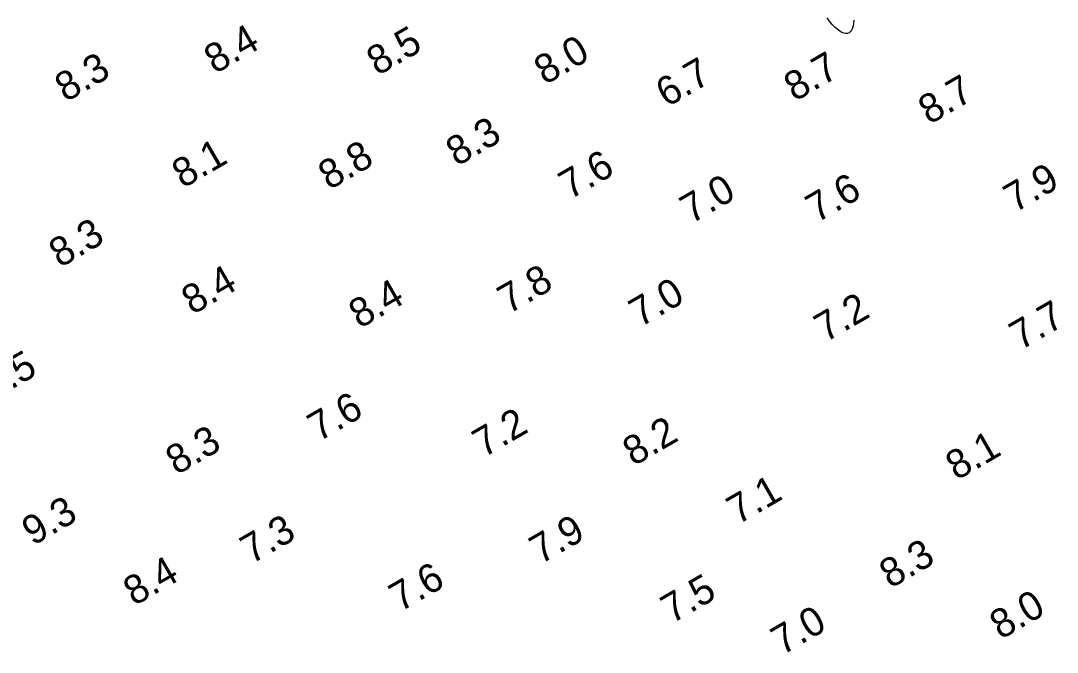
# Model space of a CAD drawing. Extents: x 3024098 to 3056816, y 418252 to 509144.
# Drawn here: x 3037107.7 to 3037287.5, y 419550.9 to 419660.5 of the extents above; entities that cross this region are included whole.
import ezdxf

# ---------------------------------------------------------------- set-up
doc = ezdxf.new("R2010")
doc.units = 0
doc.layers.add('V-CHAN-CONT-EL10', color=7, linetype='Continuous')
doc.layers.add('V-TOPO-SOUN-0911', color=7, linetype='Continuous')

msp = doc.modelspace()

# ---------------------------------------------------------------- linework, layer by layer
at = {"layer": 'V-CHAN-CONT-EL10'}
msp.add_lwpolyline([(3037252.25, 419660.59), (3037252.21, 419660.09), (3037252.14, 419659.63), (3037252.02, 419659.22), (3037251.86, 419658.88), (3037251.67, 419658.61), (3037251.44, 419658.42), (3037251.17, 419658.31), (3037250.87, 419658.28), (3037250.54, 419658.34), (3037250.18, 419658.48), (3037249.79, 419658.7), (3037249.38, 419659.01), (3037248.94, 419659.4), (3037248.49, 419659.87), (3037248.04, 419660.41), (3037247.61, 419661)], dxfattribs=at)

# ---------------------------------------------------------------- texts
at = {"layer": 'V-TOPO-SOUN-0911'}
for s, p in [('8.4', (3037141.42, 419651.19)), ('8.5', (3037169.62, 419650.87)), ('8.0', (3037198.68, 419649.29)), ('8.3', (3037115.53, 419646.3)), ('8.7', (3037242.01, 419646.4)), ('6.7', (3037219.8, 419645.39)), ('8.7', (3037265.33, 419642.4)), ('8.3', (3037183.38, 419635.15)), ('8.1', (3037135.85, 419631.33)), ('8.8', (3037161.23, 419631.05)), ('7.6', (3037202.96, 419629.38)), ('7.9', (3037280.16, 419627.11)), ('7.0', (3037224.01, 419625.17)), ('7.6', (3037245.81, 419625.35)), ('8.3', (3037114.51, 419617.56)), ('8.4', (3037137.51, 419609.4)), ('7.8', (3037192.34, 419609.53)), ('8.4', (3037166.52, 419607)), ('7.0', (3037215.15, 419607.23)), ('7.2', (3037247.29, 419604.61)), ('7.7', (3037281.15, 419603.26)), ('7.5', (3037102.82, 419594.6)), ('7.6', (3037159.39, 419587.39)), ('7.2', (3037188, 419584.63)), ('8.3', (3037134.76, 419581.61)), ('8.2', (3037214.05, 419583.15)), ('8.1', (3037270.07, 419580.67)), ('7.1', (3037232.11, 419572.99)), ('9.3', (3037109.82, 419569.34)), ('7.3', (3037147.72, 419566.15)), ('7.9', (3037197.88, 419566.12)), ('8.3', (3037258.58, 419561.92)), ('8.4', (3037127.41, 419558.9)), ('7.6', (3037173.53, 419557.86)), ('7.5', (3037220.67, 419555.82)), ('8.0', (3037277.72, 419553.06)), ('7.0', (3037239.79, 419550.34))]:
    msp.add_text(s, height=5, rotation=30, dxfattribs=at).set_placement(p)

doc.saveas('drawing.dxf')
